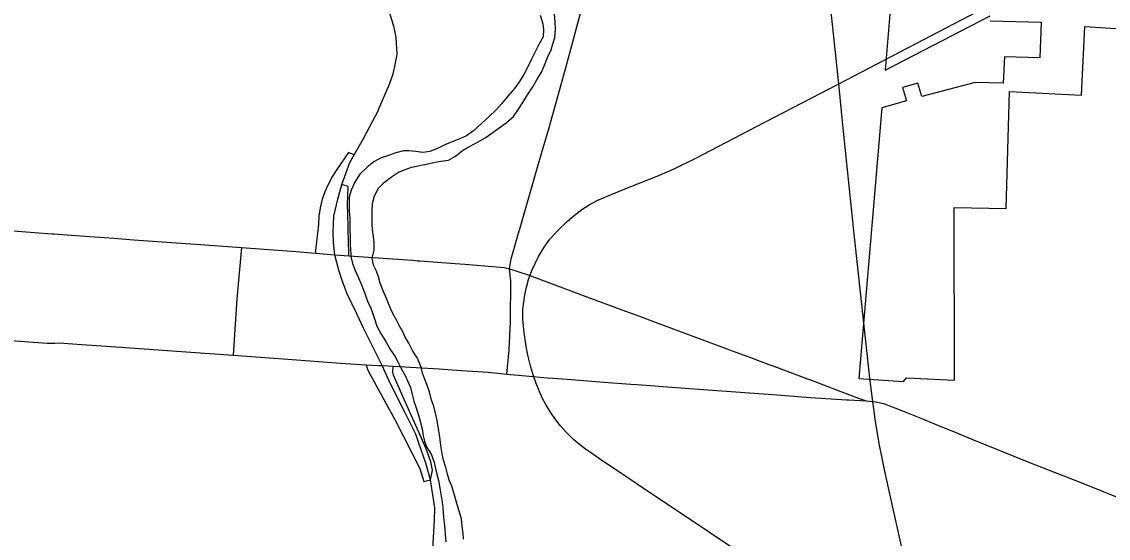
# Model space of a CAD drawing. Extents: x 1674899 to 2057726, y 653888 to 988278.
# Drawn here: x 1808187 to 1818064, y 836141 to 840840 of the extents above; entities that cross this region are included whole.
import ezdxf

# ---------------------------------------------------------------- set-up
doc = ezdxf.new("R2010")
doc.units = 0
for name, color, linetype in [('GM_X_Corporation', 7, 'Continuous'), ('GM_X_Interchange_Ramps', 7, 'Continuous'), ('GM_X_Major_River', 7, 'Continuous'), ('GM_X_Rail_Line', 7, 'Continuous'), ('GM_X_State_Route', 7, 'Continuous'), ('GM_X_US_Route', 7, 'Continuous'), ('SH_Data', 7, 'Continuous')]:
    doc.layers.add(name, color=color, linetype=linetype)

msp = doc.modelspace()

# ---------------------------------------------------------------- linework, layer by layer
at = {"layer": 'GM_X_Corporation'}
for points in [[(1816991.9, 840847.1), (1817453.7, 840834.2), (1817442.6, 840510.4), (1817121.8, 840520.6), (1817110.4, 840282.3), (1816854, 840287.5), (1816369.2, 840159.9), (1816334.2, 840281), (1816194.9, 840240.7), (1816230, 840119.6), (1816006.9, 840055.1), (1815797.4, 837595.7), (1816204.4, 837567.6), (1816230.5, 837601.7), (1816665.4, 837579.8), (1816663.2, 839148.9), (1817135.1, 839141.3), (1817167.7, 840203.7), (1817822.5, 840172.3), (1817852, 840795), (1820531.7, 840623.7)], [(1816079.5, 840907.3), (1816036.3, 840399.7), (1816991.9, 840894.1)]]:
    msp.add_lwpolyline(points, dxfattribs=at)
at = {"layer": 'GM_X_Interchange_Ramps'}
for points in [[(1811208.6, 839628.3), (1811156.6, 839650.5), (1811056.4, 839503.9), (1811012.2, 839435.9), (1810974.9, 839365.3), (1810943.1, 839293.8), (1810919.1, 839225.4), (1810899.2, 839146.2), (1810888.6, 839071.3), (1810884.8, 838993.9), (1810858.3, 838758.4), (1810856.4, 838733.9)], [(1811159.7, 838711.7), (1811162.2, 838752.5), (1811156.7, 838829.3), (1811151.1, 839094.2), (1811147.3, 839178.6), (1811150.4, 839251.8), (1811155.4, 839340.5), (1811098.4, 839357.9)], [(1811318.9, 837719.5), (1811329.2, 837676.2), (1811429.9, 837491.8), (1811577.8, 837222.9), (1811733.9, 836918.6), (1811806.6, 836775.2), (1811844, 836656.4), (1811904.6, 836673.7)]]:
    msp.add_lwpolyline(points, dxfattribs=at)
at = {"layer": 'GM_X_Major_River'}
for points in [[(1812899.9, 840900.4), (1812923.2, 840820.1), (1812930.8, 840766), (1812928.3, 840701.9), (1812887.7, 840632.1), (1812853.2, 840566.2), (1812818.7, 840494.4), (1812790.2, 840434.5), (1812751.6, 840358.7), (1812713.1, 840296.9), (1812666.7, 840233.1), (1812606.1, 840161.5), (1812549.6, 840093.8), (1812503.2, 840042.1), (1812434.7, 839974.5), (1812370.2, 839916.9), (1812293.7, 839847.3), (1812229.3, 839801.8), (1812177.2, 839778.1), (1812115, 839754.6), (1812032.7, 839719.1), (1811966.5, 839685.6), (1811898.3, 839658.1), (1811834.2, 839650.5), (1811770.3, 839659.1), (1811708.3, 839665.5), (1811656.3, 839663.9), (1811588.2, 839646.4), (1811522, 839622.9), (1811455.9, 839601.4), (1811387.6, 839565.8), (1811327.2, 839516.2), (1811260.7, 839452.6), (1811214.2, 839380.8), (1811181.6, 839309), (1811165.1, 839243), (1811162.6, 839174.9), (1811164.2, 839122.8), (1811169.6, 839050.7)], [(1811879.4, 839548), (1811931.5, 839559.7), (1811997.6, 839571.2), (1812065.6, 839580.7), (1812129.9, 839618.2), (1812194.3, 839667.8), (1812244.5, 839697.5), (1812314.8, 839735), (1812401.2, 839782.4), (1812461.5, 839826), (1812527.9, 839873.6), (1812592.2, 839919.2), (1812658.7, 839976.8), (1812697.1, 840036.6), (1812743.7, 840106.3), (1812786.2, 840176.1), (1812834.8, 840247.9), (1812871.3, 840311.7), (1812911.8, 840379.5), (1812938.3, 840443.4), (1812966.8, 840515.3), (1812999.4, 840585.2), (1813013.8, 840637.1), (1813034.2, 840693.1), (1813040.8, 840773.2), (1813037.4, 840839.3), (1813031.9, 840909.4)], [(1812204.5, 836132), (1812199, 836188.2), (1812191.5, 836250.3), (1812184, 836318.5), (1812164.6, 836388.8), (1812143.1, 836457), (1812127.5, 836513.2), (1812111.9, 836563.4), (1812096.4, 836615.6), (1812072.8, 836669.9), (1812053.3, 836736.2), (1812041.7, 836786.3), (1812020.2, 836852.6), (1812008.7, 836910.8), (1812001.1, 836964.9), (1811993.5, 837015), (1811986, 837081.2), (1811972.6, 837153.4), (1811963.1, 837213.6), (1811947.6, 837279.8), (1811934.1, 837344), (1811912.5, 837398.3), (1811895.1, 837474.5), (1811869.7, 837540.8), (1811850.1, 837593.1), (1811830.5, 837643.3), (1811816.9, 837697.5), (1811785.6, 837779.9), (1811742.1, 837844.3), (1811706.6, 837914.7), (1811671.1, 837975.1), (1811647.5, 838027.3), (1811617.9, 838077.6), (1811590.3, 838129.9), (1811554.9, 838198.3), (1811527.4, 838262.6), (1811503.9, 838322.9), (1811472.4, 838393.3), (1811446.9, 838461.6), (1811429.4, 838517.8), (1811411.8, 838570), (1811384.2, 838624.3), (1811372.8, 838690.5), (1811391.3, 838762.5), (1811389.9, 838832.6), (1811384.3, 838884.7), (1811376.8, 838946.9), (1811373.2, 838997), (1811371.6, 839049.1), (1811372.1, 839115.2), (1811374.6, 839185.3), (1811393.2, 839257.3), (1811431.7, 839325.1), (1811486.1, 839380.8), (1811548.5, 839428.4), (1811612.8, 839471.9), (1811681, 839497.5), (1811731.2, 839517.1), (1811879.4, 839548)], [(1811169.6, 839050.7), (1811171.2, 838998.5), (1811170.8, 838946.5), (1811174.3, 838882.3), (1811173.8, 838818.2), (1811175.4, 838766.2), (1811182.8, 838692), (1811194.4, 838641.8), (1811219.9, 838577.5), (1811247.4, 838509.2), (1811276.9, 838446.8), (1811306.2, 838366.5), (1811329.7, 838298.2), (1811361.2, 838233.8), (1811378.8, 838183.7), (1811396.4, 838129.4), (1811415.9, 838071.2), (1811455.3, 837996.8), (1811496.8, 837932.3), (1811534.2, 837863.9), (1811577.7, 837797.5), (1811613.2, 837735.1), (1811636.8, 837684.9), (1811676.3, 837616.4), (1811697.9, 837566.2), (1811721.5, 837511.9), (1811740.9, 837437.7), (1811752.5, 837387.5), (1811770.1, 837337.3), (1811795.5, 837261), (1811813, 837194.7), (1811826.5, 837136.5), (1811838, 837074.3), (1811849.6, 837024.2), (1811867.2, 836973.9), (1811908.7, 836905.5), (1811932.2, 836843.2), (1811947.6, 836775), (1811961.2, 836724.8), (1811974.8, 836666.6), (1811988.2, 836598.4), (1812001.6, 836524.2), (1812009.2, 836470.1), (1812016.8, 836417.9), (1812022.1, 836331.8), (1812027.7, 836281.6), (1812033.3, 836225.5), (1812036.9, 836175.4), (1812042.4, 836109.2)]]:
    msp.add_lwpolyline(points, dxfattribs=at)
at = {"layer": 'GM_X_Rail_Line'}
for points in [[(1815614.4, 840275.9), (1815346.6, 842809.4), (1815225.4, 843885.4), (1815162.7, 844489.7), (1815024.3, 845825.8), (1814900, 847022.3)], [(1815614.4, 840275.9), (1818750.7, 841913.9), (1820518.9, 842837.7), (1823162.6, 844218.4), (1824640.4, 844988.6), (1824779.1, 845061.4), (1824869.4, 845108.3), (1824954.5, 845154.2), (1825026.6, 845199.3), (1825084.1, 845237.9), (1825137.3, 845275.8), (1825195.5, 845320.9), (1825251.6, 845368.9), (1825306.9, 845421.3), (1825364.4, 845478.9), (1825434.3, 845556.8), (1825487.4, 845622.3), (1825539.8, 845698), (1825587.2, 845770.8), (1825630.8, 845845.8), (1825761.2, 846085.3)], [(1812743.3, 838131.5), (1812743.7, 838221.9), (1812750.2, 838293.2), (1812759.5, 838356.2), (1812775.2, 838425.2), (1812795.2, 838495.6), (1812825.3, 838577.6), (1812885.5, 838702.7), (1812937.8, 838789.3), (1812988.8, 838860.6), (1813060.1, 838942.1), (1813144.4, 839023.7), (1813208.3, 839077.4), (1813279.7, 839132.1), (1813345.4, 839174.7), (1813425.1, 839216.4), (1813540.9, 839266.4), (1813740.1, 839346.1), (1813964.3, 839435.9), (1814125.5, 839503.5), (1814309.8, 839594.3), (1814943, 839925.5), (1815614.4, 840275.9)], [(1816458, 834845.8), (1816034.8, 836735.9), (1815982.5, 837004.6), (1815947.3, 837207), (1815925.9, 837360.8), (1815895.4, 837597.9), (1815752.7, 838937.5), (1815652.7, 839902.8), (1815614.4, 840275.9)], [(1816458, 834845.8), (1813782.2, 836634.9), (1813586.3, 836765.6), (1813452.9, 836855.4), (1813365.4, 836915.2), (1813313.5, 836952.2), (1813256.5, 836995.3), (1813206.9, 837037.4), (1813166.2, 837075.4), (1813129.1, 837113), (1813083.7, 837164.8), (1813038.3, 837220.4), (1812993.9, 837287.1), (1812950.8, 837358.9), (1812924.9, 837406.2), (1812891.5, 837481.2), (1812864.6, 837548.4), (1812834.5, 837636.8), (1812815.5, 837698.9), (1812791.9, 837793.9), (1812772.9, 837886), (1812754.4, 838013.4), (1812743.3, 838131.5)]]:
    msp.add_lwpolyline(points, dxfattribs=at)
at = {"layer": 'GM_X_State_Route'}
for points in [[(1807935.4, 838949.5), (1807962.6, 838947.6), (1808070.2, 838939.9), (1808460.2, 838911.5)], [(1808460.2, 838911.5), (1808478.4, 838910.2), (1808722.6, 838892.2), (1809026, 838870.3), (1809205.3, 838856.7)], [(1809205.3, 838856.7), (1809679.1, 838821.8), (1809771, 838815.1)], [(1809771, 838815.1), (1810184.4, 838785)], [(1810184.4, 838785), (1810142.1, 838319), (1810108.8, 837805.7)], [(1810184.4, 838785), (1810681.3, 838748.6)], [(1810681.3, 838748.6), (1810681.3, 838748.6), (1810856.4, 838733.9)], [(1810856.4, 838733.9), (1811033.8, 838720.7)], [(1811033.8, 838720.7), (1811159.7, 838711.7)], [(1811159.7, 838711.7), (1811739.7, 838669.4), (1811786.5, 838665.8)], [(1811786.5, 838665.8), (1811806.3, 838664.3), (1812127.6, 838639.9), (1812215.7, 838633.4), (1812504.4, 838609.3), (1812572.8, 838602.9), (1812620.5, 838591.3)], [(1812620.5, 838591.3), (1812790.6, 838538.2), (1812838.8, 838518.6), (1812985.4, 838464.6), (1813129.4, 838410.8)], [(1813129.4, 838410.8), (1813340.4, 838332), (1813709.8, 838194.7), (1813745.9, 838181.4), (1814001.8, 838086.2), (1814499, 837901.2), (1814621.3, 837855.7), (1814811.2, 837785), (1814899.3, 837752.6), (1814979, 837723.2), (1815024.4, 837706.2), (1815353.7, 837583.3), (1815358.3, 837581.5), (1815751.6, 837431.6), (1815862.2, 837391.1)]]:
    msp.add_lwpolyline(points, dxfattribs=at)
at = {"layer": 'GM_X_US_Route'}
for points in [[(1812711, 838944.9), (1812876.8, 839516.3), (1812928.3, 839693.8), (1812983.8, 839886.5), (1813144.2, 840465.7), (1813264.3, 840904.6), (1813389.6, 841356.6)], [(1811033.8, 838720.7), (1811020.3, 838832.2), (1811018.3, 838925.3), (1811024.4, 839070), (1811059.6, 839226.8), (1811098.4, 839357.9), (1811169.8, 839560.2), (1811208.6, 839628.3), (1811294.1, 839778.2), (1811429.3, 840035.7), (1811431.3, 840040.3), (1811530.4, 840271.2), (1811563.8, 840365.5), (1811585.2, 840463), (1811600.4, 840545.2), (1811591.2, 840697.4), (1811573, 840785.7), (1811530.4, 840925.8)], [(1812629.2, 838113.1), (1812629.6, 838121.9), (1812634.5, 838480.1), (1812620.5, 838591.3), (1812636.7, 838681.9), (1812709.3, 838939.1), (1812711, 838944.9)], [(1811464.3, 837712.7), (1811295, 838052.6), (1811236.7, 838175.4), (1811143.7, 838370.9), (1811096.2, 838496.4), (1811068.9, 838579.3), (1811033.8, 838720.7)], [(1806073.5, 838070.6), (1806132.9, 838067.2), (1806510, 838047.4), (1806897.8, 838026.7), (1807127.1, 838010.1), (1807782.7, 837961.5), (1808169.9, 837933.5), (1808418.3, 837915.3), (1808487.2, 837916.7)], [(1812596.3, 837635.3), (1812617.5, 837855.5), (1812629.2, 838113.1)], [(1808487.2, 837916.7), (1808530.1, 837917.6), (1808650, 837910.4)], [(1808650, 837910.4), (1809131.3, 837877.6), (1809298.9, 837865.6), (1809597.8, 837843)], [(1809597.8, 837843), (1810108.8, 837805.7)], [(1810108.8, 837805.7), (1810606.2, 837769.3)], [(1810606.2, 837769.3), (1811085.8, 837734.6), (1811318.9, 837719.5), (1811367.3, 837716.7)], [(1810374.9, 832252.4), (1810458.2, 832633.8), (1810518.7, 832855.1), (1810589.6, 833041.6), (1810642.3, 833161.3), (1810930.8, 833768.7), (1811145.5, 834200.6), (1811544.6, 835016.8), (1811721.3, 835387.5), (1811810.3, 835582.7), (1811858.1, 835708.9), (1811904.2, 835900.6), (1811923.1, 836045.6), (1811939.5, 836301.6), (1811943.1, 836419.2), (1811904.6, 836673.7), (1811860.8, 836825.4), (1811798.4, 837006.3), (1811769, 837089.7), (1811671.1, 837289.5), (1811534.9, 837558.9), (1811464.3, 837712.7)], [(1811367.3, 837716.7), (1811427.1, 837713.2), (1811464.3, 837712.7)], [(1811464.3, 837712.7), (1811562.5, 837705.5)], [(1811904.6, 836673.7), (1811921.3, 836761.8), (1811907.2, 836836.5), (1811863.8, 836954.5), (1811809.4, 837080.6), (1811664.1, 837404.5), (1811568.1, 837625), (1811563.7, 837639), (1811561.1, 837655.6), (1811562.5, 837705.5)], [(1811562.5, 837705.5), (1811981.1, 837681.8), (1812143.9, 837671.7), (1812428.8, 837651.3), (1812596.3, 837635.3)], [(1812596.3, 837635.3), (1812770.6, 837619.7), (1812968.2, 837602), (1813063.1, 837594.3)], [(1813063.1, 837594.3), (1813185.7, 837584.3), (1813478.1, 837560), (1813722.9, 837544), (1813781.6, 837539.7), (1814136.1, 837513.4), (1814467.6, 837489.4), (1815014.9, 837449.1), (1815358.7, 837423.1), (1815684.1, 837401.1), (1815706.6, 837399.8)], [(1815706.6, 837399.8), (1815862.2, 837391.1)], [(1815862.2, 837391.1), (1815949.8, 837381.6), (1815953.7, 837381.1)], [(1815953.7, 837381.1), (1815980.8, 837377.7), (1816021.3, 837367.7), (1816059.8, 837353.2), (1816162.9, 837311.8), (1816361.5, 837232.4), (1816557.9, 837152.1)], [(1816557.9, 837152.1), (1816658.4, 837111), (1816822.7, 837043.9), (1817348.1, 836829.9), (1817813.7, 836649.2), (1818221.1, 836483.7)]]:
    msp.add_lwpolyline(points, dxfattribs=at)
at = {"layer": 'SH_Data'}
for points in [[(1812711, 838944.9), (1812876.8, 839516.3), (1812928.3, 839693.8), (1812983.8, 839886.5), (1813144.2, 840465.7), (1813264.3, 840904.6), (1813389.6, 841356.6)], [(1811033.8, 838720.7), (1811020.3, 838832.2), (1811018.3, 838925.3), (1811024.4, 839070), (1811059.6, 839226.8), (1811098.4, 839357.9), (1811169.8, 839560.2), (1811208.6, 839628.3), (1811294.1, 839778.2), (1811429.3, 840035.7), (1811431.3, 840040.3), (1811530.4, 840271.2), (1811563.8, 840365.5), (1811585.2, 840463), (1811600.4, 840545.2), (1811591.2, 840697.4), (1811573, 840785.7), (1811530.4, 840925.8)], [(1812629.2, 838113.1), (1812629.6, 838121.9), (1812634.5, 838480.1), (1812620.5, 838591.3), (1812636.7, 838681.9), (1812709.3, 838939.1), (1812711, 838944.9)], [(1811464.3, 837712.7), (1811295, 838052.6), (1811236.7, 838175.4), (1811143.7, 838370.9), (1811096.2, 838496.4), (1811068.9, 838579.3), (1811033.8, 838720.7)], [(1806073.5, 838070.6), (1806132.9, 838067.2), (1806510, 838047.4), (1806897.8, 838026.7), (1807127.1, 838010.1), (1807782.7, 837961.5), (1808169.9, 837933.5), (1808418.3, 837915.3), (1808487.2, 837916.7)], [(1812596.3, 837635.3), (1812617.5, 837855.5), (1812629.2, 838113.1)], [(1808487.2, 837916.7), (1808530.1, 837917.6), (1808650, 837910.4)], [(1808650, 837910.4), (1809131.3, 837877.6), (1809298.9, 837865.6), (1809597.8, 837843)], [(1809597.8, 837843), (1810108.8, 837805.7)], [(1810108.8, 837805.7), (1810606.2, 837769.3)], [(1810606.2, 837769.3), (1811085.8, 837734.6), (1811318.9, 837719.5), (1811367.3, 837716.7)], [(1810374.9, 832252.4), (1810458.2, 832633.8), (1810518.7, 832855.1), (1810589.6, 833041.6), (1810642.3, 833161.3), (1810930.8, 833768.7), (1811145.5, 834200.6), (1811544.6, 835016.8), (1811721.3, 835387.5), (1811810.3, 835582.7), (1811858.1, 835708.9), (1811904.2, 835900.6), (1811923.1, 836045.6), (1811939.5, 836301.6), (1811943.1, 836419.2), (1811904.6, 836673.7), (1811860.8, 836825.4), (1811798.4, 837006.3), (1811769, 837089.7), (1811671.1, 837289.5), (1811534.9, 837558.9), (1811464.3, 837712.7)], [(1811367.3, 837716.7), (1811427.1, 837713.2), (1811464.3, 837712.7)], [(1811464.3, 837712.7), (1811562.5, 837705.5)], [(1811562.5, 837705.5), (1811981.1, 837681.8), (1812143.9, 837671.7), (1812428.8, 837651.3), (1812596.3, 837635.3)], [(1812596.3, 837635.3), (1812770.6, 837619.7), (1812968.2, 837602), (1813063.1, 837594.3)], [(1813063.1, 837594.3), (1813185.7, 837584.3), (1813478.1, 837560), (1813722.9, 837544), (1813781.6, 837539.7), (1814136.1, 837513.4), (1814467.6, 837489.4), (1815014.9, 837449.1), (1815358.7, 837423.1), (1815684.1, 837401.1), (1815706.6, 837399.8)], [(1815706.6, 837399.8), (1815862.2, 837391.1)], [(1815862.2, 837391.1), (1815949.8, 837381.6), (1815953.7, 837381.1)], [(1815953.7, 837381.1), (1815980.8, 837377.7), (1816021.3, 837367.7), (1816059.8, 837353.2), (1816162.9, 837311.8), (1816361.5, 837232.4), (1816557.9, 837152.1)], [(1816557.9, 837152.1), (1816658.4, 837111), (1816822.7, 837043.9), (1817348.1, 836829.9), (1817813.7, 836649.2), (1818221.1, 836483.7)]]:
    msp.add_lwpolyline(points, dxfattribs=at)

doc.saveas('drawing.dxf')
